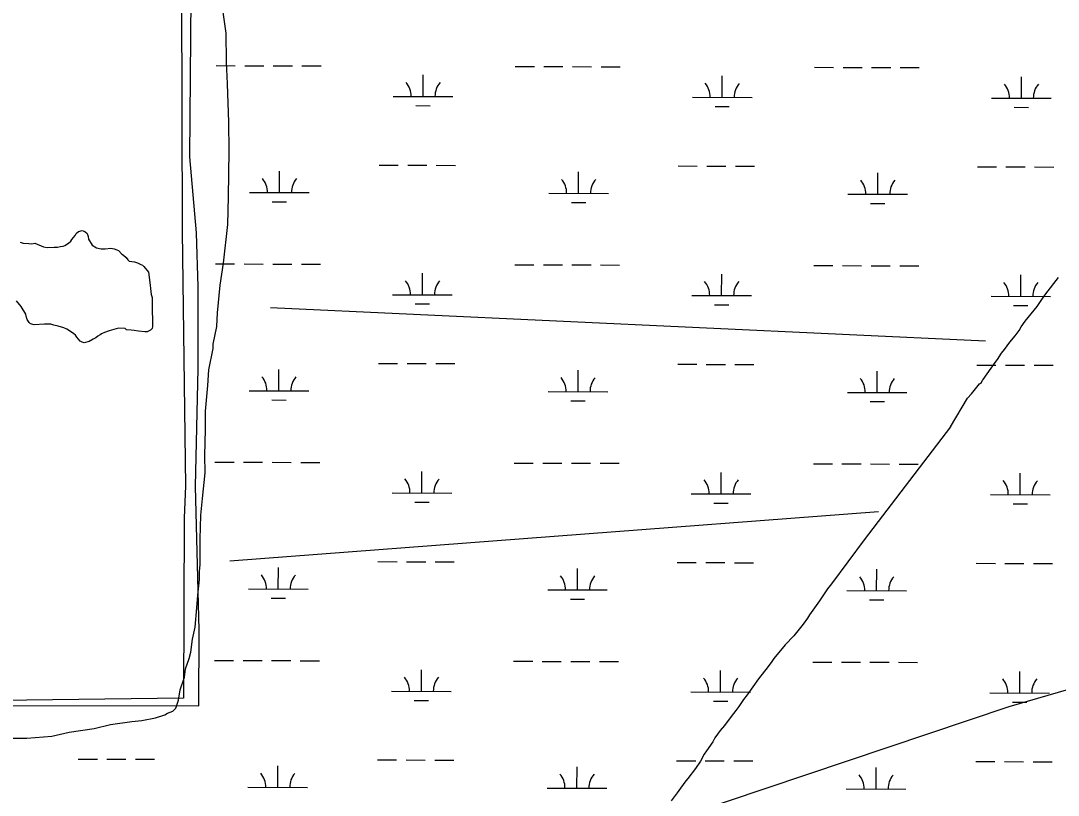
# Model space of a CAD drawing. Extents: x 3161665 to 3199565, y 885729 to 911164.
# Drawn here: x 3169358 to 3171099, y 893696 to 894995 of the extents above; entities that cross this region are included whole.
import ezdxf

# ---------------------------------------------------------------- set-up
doc = ezdxf.new("R2010")
doc.units = 0
for name, color, linetype in [('V-SITE-VEGE', 7, 'Continuous'), ('V-TOPO-SHOR', 7, 'Continuous'), ('V-WETL-SWMP', 7, 'Continuous')]:
    doc.layers.add(name, color=color, linetype=linetype)

msp = doc.modelspace()

# ---------------------------------------------------------------- linework, layer by layer
at = {"layer": 'V-SITE-VEGE'}
msp.add_lwpolyline([(3169344, 893791.5), (3169368.6, 893791.7), (3169410.3, 893795.1), (3169439.5, 893801.5), (3169481.1, 893808), (3169508.8, 893814.4), (3169544.3, 893819.3), (3169561.2, 893821), (3169584.3, 893825.8), (3169599.7, 893830.6), (3169604.3, 893833.7), (3169613.5, 893836.9), (3169618.1, 893841.6), (3169622.6, 893855.5), (3169625.6, 893872.5), (3169633.1, 893894.1), (3169634.5, 893908), (3169640.6, 893925), (3169643.6, 893935.9), (3169646.5, 893957.5), (3169650.9, 893977.6), (3169653.7, 894010), (3169655.1, 894031.6), (3169658, 894057.8), (3169657.9, 894071.7), (3169659.3, 894082.5), (3169659, 894125.7), (3169660.2, 894165.8), (3169663, 894193.6), (3169667.3, 894236.8), (3169667.1, 894266.1), (3169668.2, 894309.3), (3169668, 894340.2), (3169672.2, 894383.4), (3169673.6, 894409.7), (3169681, 894445.2), (3169680.9, 894452.9), (3169686.9, 894482.3), (3169688.2, 894505.4), (3169692.5, 894551.7), (3169698.3, 894588.8), (3169705.5, 894653.6), (3169706.7, 894699.9), (3169707.6, 894777.1), (3169707.2, 894824.9), (3169705.1, 894889.6), (3169703.2, 894926.6), (3169702.8, 894974.5), (3169697.9, 895009.9)], dxfattribs=at)
at = {"layer": 'V-TOPO-SHOR'}
for p, q in [((3170976.7, 894457.4), (3169777.1, 894513.8)), ((3170917.8, 894314), (3170773.4, 894124.6)), ((3170797, 894171.3), (3169709, 894088.7))]:
    msp.add_line(p, q, dxfattribs=at)
for points in [[(3169635.5, 895743), (3169625.3, 895576.9), (3169628.3, 895354.4), (3169627.9, 895042), (3169628.9, 894642.5), (3169634.7, 894214.3), (3169632.4, 894161.4), (3169631.1, 893858.4), (3169323.8, 893854.6), (3168841.4, 893851), (3168423.4, 893849.2), (3167941.7, 893850.2)], [(3169371.5, 894621.3), (3169376.5, 894621), (3169381.9, 894622.2), (3169396.6, 894616), (3169402.5, 894614.9), (3169414.2, 894615.4), (3169419.6, 894615.2), (3169425, 894616.3), (3169429.5, 894616.9), (3169432.1, 894618.4), (3169438.3, 894622.3), (3169442.2, 894625.6), (3169443.9, 894628.4), (3169449.5, 894634.9), (3169451.2, 894638.2), (3169455.1, 894641.9), (3169461.3, 894643.1), (3169465.9, 894641.5), (3169469.7, 894638.5), (3169471.2, 894633.1), (3169471.9, 894628.7), (3169477.7, 894619), (3169485.1, 894614.3), (3169492.9, 894612.4), (3169499.6, 894612.7), (3169509.5, 894613.5), (3169515, 894612.4), (3169519.1, 894611.2), (3169521.9, 894610), (3169528, 894603.9), (3169530.8, 894601.8), (3169535, 894597.9), (3169537.9, 894594), (3169540.2, 894591.8), (3169548.9, 894590.8), (3169554.3, 894589.2), (3169559.4, 894586.3), (3169562.2, 894585), (3169564.5, 894582.9), (3169572.6, 894573.3), (3169575.3, 894551.7), (3169575.6, 894545.9), (3169576.9, 894536), (3169578.5, 894531.1), (3169578.9, 894520.3), (3169578.6, 894516.2), (3169578.8, 894513.1), (3169578.5, 894508.5), (3169579.1, 894493.7), (3169579, 894486.9), (3169579.1, 894482.4), (3169578.4, 894479.2)], [(3169357, 894623.8), (3169362.4, 894622.2), (3169371.5, 894621.3)], [(3170917.8, 894314), (3170946.5, 894362.1), (3170953, 894369.2), (3170964.6, 894383.2), (3170966.7, 894386), (3170969.8, 894388.4), (3170971.4, 894392.1), (3170972.7, 894393.5), (3170992.7, 894421.9), (3170996.6, 894427), (3171003.8, 894437.7), (3171008.5, 894443.7), (3171017.5, 894455.9), (3171026.5, 894466.6), (3171033.4, 894475.5), (3171036.7, 894481.5), (3171043.5, 894491.3), (3171063.3, 894516), (3171071.4, 894527.6), (3171078.2, 894537), (3171099.2, 894564.5)], [(3169521.9, 894479.5), (3169514.3, 894477.4), (3169506.3, 894474.8), (3169498.8, 894472.2), (3169493.9, 894470.2), (3169491.3, 894468.3), (3169487.7, 894466.3), (3169484.3, 894463), (3169479.8, 894461), (3169472.8, 894457.1), (3169464.7, 894455), (3169461.1, 894456.2), (3169457.8, 894457.9), (3169452.1, 894464.4), (3169450.2, 894467.5), (3169447.4, 894470.1), (3169441.8, 894473.9), (3169435.3, 894477.7), (3169430.7, 894479.8), (3169421.1, 894483), (3169413.4, 894484.4), (3169408.8, 894486.1), (3169398, 894486), (3169380.8, 894485.3), (3169374.5, 894486.9), (3169372.1, 894489), (3169369.2, 894494.3), (3169367.1, 894499.7), (3169366.5, 894503.2), (3169358.8, 894516), (3169351.2, 894525.6)], [(3169578.4, 894479.2), (3169575.8, 894476.4), (3169570, 894473.4), (3169566.4, 894473.3), (3169555.6, 894474.2), (3169548.3, 894475.7), (3169543.3, 894475.9), (3169535.6, 894476.9), (3169533.2, 894479.1), (3169521.9, 894479.5)], [(3170773.4, 894124.6), (3170718.3, 894050.5), (3170711.4, 894042.1), (3170698.2, 894022.1), (3170681.6, 893998.4), (3170678.2, 893992.9), (3170670.6, 893982.6), (3170655.1, 893963), (3170640.4, 893947.9), (3170621.5, 893925), (3170618.5, 893920.4), (3170612.1, 893911.5), (3170595.8, 893891), (3170576.6, 893864.4), (3170570.7, 893856.5), (3170563, 893844.9), (3170557.9, 893837.9), (3170550.2, 893827.7), (3170538.6, 893812.7), (3170531.8, 893804.3), (3170522.4, 893792.2), (3170519, 893785.3), (3170508.8, 893770.4), (3170505, 893764.4), (3170498.3, 893752.8), (3170490.2, 893740.7), (3170477.4, 893723.9), (3170473.9, 893719.7), (3170465, 893707.6), (3170459.4, 893699.7), (3170449.6, 893686.2)], [(3171535.2, 893995.1), (3171015.6, 893844.1), (3170473.5, 893661.7)]]:
    msp.add_lwpolyline(points, dxfattribs=at)
at = {"layer": 'V-WETL-SWMP'}
for p, q in [((3169685.9, 894920), (3169717.9, 894919.9)), ((3169733.9, 894919.8), (3169765.9, 894919.7)), ((3169781.9, 894919.7), (3169813.9, 894919.6)), ((3169829.9, 894919.6), (3169861.9, 894919.5)), ((3170187.8, 894918.6), (3170219.8, 894918.5)), ((3170235.8, 894918.4), (3170267.8, 894918.4)), ((3170283.8, 894918.3), (3170315.8, 894918.2)), ((3170331.8, 894918.2), (3170363.8, 894918.1)), ((3170689.7, 894917.2), (3170721.7, 894917.1)), ((3170737.7, 894917.1), (3170769.7, 894917)), ((3170785.7, 894916.9), (3170817.7, 894916.8)), ((3170833.7, 894916.8), (3170865.7, 894916.7)), ((3170033.1, 894868.3), (3170033.2, 894904.3)), ((3170535, 894866.9), (3170535.1, 894902.9)), ((3171036.9, 894865.5), (3171037, 894901.5)), ((3169983.1, 894868.4), (3170083.1, 894868.1)), ((3170485, 894867), (3170585, 894866.7)), ((3170986.9, 894865.6), (3171086.9, 894865.4)), ((3170021, 894852.9), (3170045, 894852.8)), ((3170522.9, 894851.5), (3170546.9, 894851.4)), ((3171024.8, 894850.1), (3171048.8, 894850)), ((3169792.1, 894707.1), (3169792.2, 894743.1)), ((3169959.3, 894753), (3169991.3, 894753)), ((3170007.3, 894752.9), (3170039.3, 894752.8)), ((3170055.3, 894752.8), (3170087.3, 894752.7)), ((3170294, 894705.7), (3170294.1, 894741.7)), ((3170461.2, 894751.7), (3170493.2, 894751.6)), ((3170509.2, 894751.5), (3170541.2, 894751.4)), ((3170557.2, 894751.4), (3170589.2, 894751.3)), ((3170796, 894704.3), (3170796.1, 894740.3)), ((3170963.1, 894750.3), (3170995.1, 894750.2)), ((3171011.1, 894750.1), (3171043.1, 894750)), ((3171059.1, 894750), (3171091.1, 894749.9)), ((3169742.1, 894707.2), (3169842.1, 894706.9)), ((3170244, 894705.8), (3170344, 894705.5)), ((3170746, 894704.4), (3170846, 894704.2)), ((3169780.1, 894691.7), (3169804.1, 894691.6)), ((3170282, 894690.3), (3170306, 894690.2)), ((3170783.9, 894688.9), (3170807.9, 894688.8)), ((3169685, 894587.3), (3169717, 894587.2)), ((3169733, 894587.2), (3169765, 894587.1)), ((3169781, 894587), (3169813, 894586.9)), ((3169829, 894586.9), (3169861, 894586.8)), ((3170186.9, 894585.9), (3170218.9, 894585.8)), ((3170234.9, 894585.8), (3170266.9, 894585.7)), ((3170282.9, 894585.6), (3170314.9, 894585.6)), ((3170330.9, 894585.5), (3170362.9, 894585.4)), ((3170688.8, 894584.5), (3170720.8, 894584.4)), ((3170736.8, 894584.4), (3170768.8, 894584.3)), ((3170784.8, 894584.3), (3170816.8, 894584.2)), ((3170832.8, 894584.1), (3170864.8, 894584)), ((3170032.1, 894535.6), (3170032.2, 894571.6)), ((3170534, 894534.2), (3170534.1, 894570.2)), ((3171036, 894532.8), (3171036.1, 894568.8)), ((3169982.1, 894535.7), (3170082.1, 894535.5)), ((3170484, 894534.3), (3170584, 894534.1)), ((3170986, 894533), (3171086, 894532.7)), ((3170020.1, 894520.2), (3170044.1, 894520.1)), ((3170522, 894518.8), (3170546, 894518.7)), ((3171023.9, 894517.4), (3171047.9, 894517.4)), ((3169791.2, 894374.4), (3169791.3, 894410.4)), ((3169958.4, 894420.4), (3169990.4, 894420.3)), ((3170006.4, 894420.2), (3170038.4, 894420.1)), ((3170054.4, 894420.1), (3170086.4, 894420)), ((3170293.1, 894373), (3170293.2, 894409)), ((3170460.3, 894419), (3170492.3, 894418.9)), ((3170508.3, 894418.8), (3170540.3, 894418.8)), ((3170556.3, 894418.7), (3170588.3, 894418.6)), ((3170795, 894371.6), (3170795.1, 894407.6)), ((3170962.2, 894417.6), (3170994.2, 894417.5)), ((3171010.2, 894417.5), (3171042.2, 894417.4)), ((3171058.2, 894417.3), (3171090.2, 894417.2)), ((3169741.2, 894374.5), (3169841.2, 894374.3)), ((3170243.1, 894373.1), (3170343.1, 894372.9)), ((3170745, 894371.8), (3170845, 894371.5)), ((3169779.2, 894359), (3169803.2, 894358.9)), ((3170281.1, 894357.6), (3170305.1, 894357.5)), ((3170783, 894356.2), (3170807, 894356.2)), ((3169684, 894254.6), (3169716, 894254.5)), ((3169732, 894254.5), (3169764, 894254.4)), ((3169780, 894254.4), (3169812, 894254.3)), ((3169828, 894254.2), (3169860, 894254.1)), ((3170186, 894253.2), (3170218, 894253.1)), ((3170234, 894253.1), (3170266, 894253)), ((3170282, 894253), (3170314, 894252.9)), ((3170330, 894252.8), (3170362, 894252.7)), ((3170687.9, 894251.8), (3170719.9, 894251.8)), ((3170735.9, 894251.7), (3170767.9, 894251.6)), ((3170783.9, 894251.6), (3170815.9, 894251.5)), ((3170831.9, 894251.4), (3170863.9, 894251.4)), ((3170031.2, 894202.9), (3170031.3, 894238.9)), ((3170533.1, 894201.5), (3170533.2, 894237.5)), ((3171035, 894200.1), (3171035.1, 894236.1)), ((3169981.2, 894203.1), (3170081.2, 894202.8)), ((3170483.1, 894201.7), (3170583.1, 894201.4)), ((3170985, 894200.3), (3171085, 894200)), ((3170019.2, 894187.5), (3170043.2, 894187.5)), ((3170521.1, 894186.1), (3170545.1, 894186.1)), ((3171023, 894184.7), (3171047, 894184.7)), ((3169790.3, 894041.7), (3169790.4, 894077.7)), ((3169957.5, 894087.7), (3169989.5, 894087.6)), ((3170005.5, 894087.6), (3170037.5, 894087.5)), ((3170053.5, 894087.4), (3170085.5, 894087.3)), ((3170292.2, 894040.3), (3170292.3, 894076.3)), ((3170459.4, 894086.3), (3170491.4, 894086.2)), ((3170507.4, 894086.2), (3170539.4, 894086.1)), ((3170555.4, 894086), (3170587.4, 894086)), ((3170794.1, 894038.9), (3170794.2, 894074.9)), ((3170961.3, 894084.9), (3170993.3, 894084.8)), ((3171009.3, 894084.8), (3171041.3, 894084.7)), ((3171057.3, 894084.7), (3171089.3, 894084.6)), ((3169740.3, 894041.9), (3169840.3, 894041.6)), ((3170242.2, 894040.5), (3170342.2, 894040.2)), ((3169778.3, 894026.3), (3169802.3, 894026.3)), ((3170280.2, 894024.9), (3170304.2, 894024.9)), ((3170744.1, 894039.1), (3170844.1, 894038.8)), ((3170782.1, 894023.6), (3170806.1, 894023.5)), ((3169683.1, 893921.9), (3169715.1, 893921.9)), ((3169731.1, 893921.8), (3169763.1, 893921.7)), ((3169779.1, 893921.7), (3169811.1, 893921.6)), ((3169827.1, 893921.5), (3169859.1, 893921.5)), ((3170185, 893920.6), (3170217, 893920.5)), ((3170233, 893920.4), (3170265, 893920.3)), ((3170281, 893920.3), (3170313, 893920.2)), ((3170329, 893920.2), (3170361, 893920.1)), ((3170686.9, 893919.2), (3170718.9, 893919.1)), ((3170734.9, 893919), (3170766.9, 893919)), ((3170782.9, 893918.9), (3170814.9, 893918.8)), ((3170830.9, 893918.8), (3170862.9, 893918.7)), ((3170030.3, 893870.2), (3170030.4, 893906.2)), ((3170532.2, 893868.9), (3170532.3, 893904.9)), ((3171034.1, 893867.5), (3171034.2, 893903.5)), ((3169980.3, 893870.4), (3170080.3, 893870.1)), ((3170482.2, 893869), (3170582.2, 893868.7)), ((3170984.1, 893867.6), (3171084.1, 893867.3)), ((3170018.3, 893854.8), (3170042.3, 893854.8)), ((3170520.2, 893853.5), (3170544.2, 893853.4)), ((3171022.1, 893852.1), (3171046.1, 893852)), ((3169454.7, 893756.4), (3169486.7, 893756.3)), ((3169502.7, 893756.3), (3169534.7, 893756.2)), ((3169550.7, 893756.1), (3169582.7, 893756.1)), ((3169789.4, 893709), (3169789.5, 893745)), ((3169956.6, 893755), (3169988.6, 893754.9)), ((3170004.6, 893754.9), (3170036.6, 893754.8)), ((3170052.6, 893754.8), (3170084.6, 893754.7)), ((3170458.5, 893753.6), (3170490.5, 893753.5)), ((3170506.5, 893753.5), (3170538.5, 893753.4)), ((3170554.5, 893753.4), (3170586.5, 893753.3)), ((3170960.4, 893752.2), (3170992.4, 893752.2)), ((3171008.4, 893752.1), (3171040.4, 893752)), ((3171056.4, 893752), (3171088.4, 893751.9)), ((3170291.3, 893707.7), (3170291.4, 893743.7)), ((3170793.2, 893706.3), (3170793.3, 893742.3)), ((3169739.4, 893709.2), (3169839.4, 893708.9)), ((3170241.3, 893707.8), (3170341.3, 893707.5)), ((3170743.2, 893706.4), (3170843.2, 893706.1))]:
    msp.add_line(p, q, dxfattribs=at)
msp.add_lwpolyline([(3169169.2, 893846.3), (3169656.8, 893845.6), (3169657.6, 893972.6), (3169651.5, 894214), (3169655.6, 894411.9), (3169655.8, 894548.9), (3169653, 894639.4), (3169642, 894767.2), (3169645, 895169.2), (3169640.5, 895612.5), (3169646.1, 895934.9), (3169642, 896175.3), (3169648.4, 896488.8)], dxfattribs=at)
for centre, start, end in [((3169977.8, 894868.9), 359.0698, 40.6135), ((3170088.3, 894868.6), 139.0698, 180.6135), ((3170479.7, 894867.5), 359.0698, 40.6135), ((3170590.2, 894867.2), 139.0698, 180.6135), ((3170981.6, 894866.1), 359.0698, 40.6135), ((3171092.1, 894865.8), 139.0698, 180.6135), ((3169736.9, 894707.7), 359.0698, 40.6135), ((3169847.4, 894707.4), 139.0698, 180.6135), ((3170238.8, 894706.3), 359.0698, 40.6135), ((3170349.3, 894706), 139.0698, 180.6135), ((3170740.7, 894704.9), 359.0698, 40.6135), ((3170851.2, 894704.6), 139.0698, 180.6135), ((3169976.9, 894536.2), 359.0698, 40.6135), ((3170087.4, 894535.9), 139.0698, 180.6135), ((3170478.8, 894534.8), 359.0698, 40.6135), ((3170589.3, 894534.5), 139.0698, 180.6135), ((3170980.7, 894533.4), 359.0698, 40.6135), ((3171091.2, 894533.1), 139.0698, 180.6135), ((3169736, 894375), 359.0698, 40.6135), ((3169846.5, 894374.7), 139.0698, 180.6135), ((3170237.9, 894373.6), 359.0698, 40.6135), ((3170348.4, 894373.3), 139.0698, 180.6135), ((3170739.8, 894372.3), 359.0698, 40.6135), ((3170850.3, 894371.9), 139.0698, 180.6135), ((3169976, 894203.5), 359.0698, 40.6135), ((3170086.5, 894203.2), 139.0698, 180.6135), ((3170477.9, 894202.2), 359.0698, 40.6135), ((3170588.4, 894201.9), 139.0698, 180.6135), ((3170979.8, 894200.8), 359.0698, 40.6135), ((3171090.3, 894200.5), 139.0698, 180.6135), ((3169735.1, 894042.4), 359.0698, 40.6135), ((3169845.5, 894042), 139.0698, 180.6135), ((3170237, 894041), 359.0698, 40.6135), ((3170347.5, 894040.7), 139.0698, 180.6135), ((3170738.9, 894039.6), 359.0698, 40.6135), ((3170849.4, 894039.3), 139.0698, 180.6135), ((3169975.1, 893870.9), 359.0698, 40.6135), ((3170085.5, 893870.6), 139.0698, 180.6135), ((3170477, 893869.5), 359.0698, 40.6135), ((3170587.5, 893869.2), 139.0698, 180.6135), ((3170978.9, 893868.1), 359.0698, 40.6135), ((3171089.4, 893867.8), 139.0698, 180.6135), ((3169734.1, 893709.7), 359.0698, 40.6135), ((3169844.6, 893709.4), 139.0698, 180.6135), ((3170236, 893708.3), 359.0698, 40.6135), ((3170346.5, 893708), 139.0698, 180.6135), ((3170738, 893706.9), 359.0698, 40.6135), ((3170848.4, 893706.6), 139.0698, 180.6135)]:
    msp.add_arc(centre, 35.2, start, end, dxfattribs=at)

doc.saveas('drawing.dxf')
